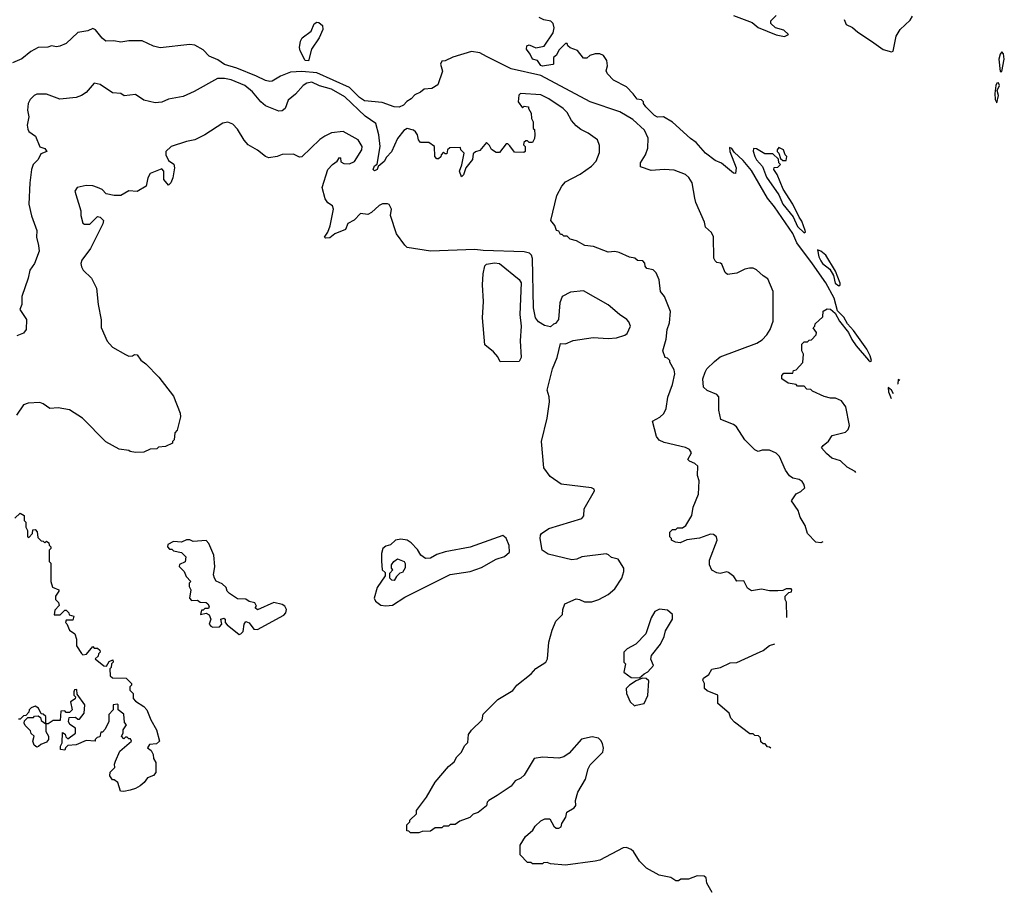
# Model space of a CAD drawing. Extents: x 2210602 to 2357277, y 510288 to 673808.
# Tile 323 of 464: x 2346042 to 2352020, y 580661 to 585914. Entities that reach past the tile are written whole.
import ezdxf

# ---------------------------------------------------------------- set-up
doc = ezdxf.new("R2010")
doc.units = 0

msp = doc.modelspace()

# ---------------------------------------------------------------- linework, layer by layer
at = {"layer": '0CON05XD'}
for points in [[(2347795, 585664), (2347775, 585666.7), (2347744, 585725), (2347740, 585745), (2347746.2, 585785), (2347756.7, 585805), (2347811.2, 585845), (2347830, 585890), (2347845, 585898.8), (2347858, 585898), (2347880, 585880), (2347882, 585855), (2347860, 585805), (2347812.9, 585735), (2347795, 585664)], [(2351119.1, 583166.1), (2351115, 583172.5), (2351065, 583197.5), (2351025, 583237.5), (2350973, 583253), (2350940.7, 583280.7), (2350910, 583315), (2350920.7, 583329.3), (2350953, 583357), (2350975, 583390), (2351055, 583410), (2351072.5, 583427.5), (2351079.3, 583450.7), (2351056.7, 583565), (2351030.7, 583600.7), (2350995, 583617.5), (2350965, 583617.5), (2350925, 583627.5), (2350855, 583660), (2350845, 583670), (2350821.7, 583671.7), (2350805, 583690), (2350765, 583690), (2350755, 583700), (2350708.3, 583708.3), (2350670, 583735), (2350670, 583755), (2350681.7, 583768.3), (2350735, 583770), (2350740, 583785), (2350755, 583790), (2350797, 583833), (2350800, 583885), (2350790, 583905), (2350790, 583945), (2350805, 583960), (2350825, 583960), (2350835, 583970), (2350848.3, 583971.7), (2350878.3, 584001.7), (2350880, 584015), (2350860, 584045), (2350870, 584055), (2350871.7, 584068.3), (2350918.3, 584111.7), (2350920, 584145), (2350945, 584160), (2350965, 584156.7), (2350993, 584133), (2351018.8, 584085), (2351074, 584015), (2351093.3, 583973.3), (2351120, 583935), (2351195, 583848), (2351205, 583840), (2351212.5, 583845), (2351205.3, 583875), (2351185, 583914.4), (2351105, 584028.8), (2351068.5, 584068.5), (2351045, 584109.4), (2351007.1, 584147.1), (2350986.5, 584225), (2350936.4, 584316.4), (2350855, 584433.5), (2350761, 584561), (2350735, 584616.5), (2350625, 584778.1), (2350581.1, 584831.1), (2350485, 584999.1), (2350435, 585060), (2350379.5, 585109.5), (2350365, 585132.5), (2350351.7, 585138.3), (2350353.3, 585115), (2350392.5, 585015), (2350388.3, 584981.7), (2350375, 584982.5), (2350303.6, 585043.6), (2350265, 585060), (2350205, 585103.3), (2350149.3, 585169.3), (2350115, 585192.5), (2350005, 585292.5), (2349950, 585325), (2349915, 585323.3), (2349895, 585332), (2349843.3, 585385), (2349830, 585405), (2349830, 585415), (2349817, 585427), (2349791.7, 585431.7), (2349766.7, 585465), (2349725, 585507.5), (2349647, 585547), (2349610, 585585), (2349602.5, 585605), (2349610, 585635), (2349607, 585667), (2349586.4, 585696.4), (2349565, 585707.5), (2349535, 585707.5), (2349503, 585697), (2349485, 585680), (2349465, 585680), (2349428.3, 585728.3), (2349383, 585743), (2349370, 585755), (2349365, 585770), (2349355, 585770), (2349315, 585730), (2349300.3, 585699.7), (2349282.5, 585685), (2349282.5, 585645), (2349277.7, 585642.3), (2349215, 585632.1), (2349205, 585636.2), (2349185, 585666.2), (2349154.3, 585674.3), (2349141.4, 585705), (2349119.2, 585735), (2349120, 585755), (2349135, 585761.2), (2349175, 585744.2), (2349226.9, 585753.1), (2349281.2, 585835), (2349286.2, 585865), (2349281.7, 585891.7), (2349266.4, 585906.4), (2349223.6, 585913.6), (2349195, 585927.5)], [(2350375, 585939.2), (2350488, 585898), (2350525, 585867.5), (2350635, 585822.5), (2350685, 585812), (2350710, 585825), (2350681.7, 585851.7), (2350630, 585865), (2350601.7, 585891.7), (2350601.7, 585908.3), (2350635, 585940)], [(2351047.5, 585915), (2351060, 585885), (2351097.6, 585867.6), (2351129.6, 585839.6), (2351214.3, 585784.3), (2351285, 585733.2), (2351335, 585718.8), (2351345, 585722.5), (2351363.3, 585815), (2351387.5, 585855), (2351448.3, 585911.7), (2351463.3, 585935)], [(2350918.3, 582745), (2350905, 582740), (2350875, 582743.8), (2350824, 582795), (2350810, 582845), (2350781.2, 582895), (2350768, 582935), (2350727.5, 582995), (2350755, 583037.5), (2350785, 583050), (2350807.7, 583072.3), (2350803.3, 583095), (2350792.3, 583112.3), (2350775, 583123.8), (2350735, 583132), (2350715, 583146), (2350691.2, 583181.2), (2350655, 583263.8), (2350635, 583284.2), (2350595, 583300.8), (2350549.3, 583300.7), (2350525, 583293.3), (2350505, 583303.3), (2350444.4, 583365), (2350393.4, 583443.4), (2350375, 583457.5), (2350298, 583488), (2350286.7, 583545), (2350286.2, 583625), (2350275, 583638.8), (2350215, 583663.3), (2350194, 583685), (2350190, 583735), (2350202.9, 583775), (2350214.2, 583795), (2350259.2, 583840.8), (2350295, 583868.1), (2350517.9, 583952.1), (2350549.1, 583970.9), (2350578.8, 584001.2), (2350598.8, 584035), (2350616.2, 584085), (2350616.7, 584265), (2350585, 584342.5), (2350555, 584360), (2350516.1, 584396.1), (2350495, 584406.2), (2350472.7, 584407.3), (2350445, 584400.8), (2350395, 584376.2), (2350338.3, 584368.3), (2350325, 584380), (2350305, 584430), (2350297, 584437), (2350275, 584440), (2350265, 584450), (2350257, 584467), (2350254.1, 584595.9), (2350242, 584622), (2350206.2, 584655), (2350198.8, 584685), (2350146, 584805), (2350141.7, 584831.7), (2350124.2, 584925), (2350105, 584956.2), (2350084.4, 584974.4), (2350015, 585002), (2349955, 585005.7), (2349875, 585000), (2349810.7, 585020.7), (2349810, 585045), (2349842, 585095), (2349855.7, 585135), (2349858.1, 585195), (2349835, 585244), (2349765, 585309.2), (2349685, 585355.8), (2349505, 585415.8), (2349205, 585575.4), (2349025, 585617.1), (2348875, 585690.4), (2348835, 585713.3), (2348785, 585722.2), (2348672.5, 585687.5), (2348625, 585664.2), (2348605, 585663.3), (2348596.2, 585645), (2348608.6, 585601.4), (2348581.2, 585518.8), (2348545, 585496.2), (2348497.1, 585492.9), (2348475.3, 585474.7), (2348440.9, 585459.1), (2348418.8, 585435), (2348391.4, 585418.6), (2348372, 585395), (2348345, 585383.8), (2348315, 585385.5), (2348241.7, 585411.7), (2348135, 585422.5), (2348105, 585442.1), (2348043.2, 585503.2), (2347845, 585591.4), (2347755, 585599.4), (2347685, 585595.5), (2347625, 585571.9), (2347575, 585541.9), (2347560.3, 585539.7), (2347535, 585544.6), (2347478.9, 585571.1), (2347360.5, 585620.5), (2347285, 585641.8), (2347245, 585670), (2347192.2, 585692.2), (2347155, 585730.8), (2347105, 585760), (2347075, 585764.2), (2346895, 585743.1), (2346855, 585753.1), (2346785, 585785.6), (2346705, 585785.6), (2346655, 585778.1), (2346613.9, 585786.1), (2346565, 585783.8), (2346541.7, 585801.7), (2346503, 585853), (2346485, 585860), (2346455, 585847.5), (2346395, 585837.5), (2346325, 585770), (2346286.4, 585753.6), (2346265, 585750), (2346235, 585756.7), (2346213, 585747), (2346155, 585745.8), (2346109.2, 585720.8), (2346055, 585677.5), (2345998, 585652)], [(2352005, 585600), (2352019.7, 585675), (2352015, 585707.5), (2352005, 585718.6), (2351994.2, 585705.8), (2351986.6, 585675), (2351995, 585600), (2352005, 585600)], [(2350699.8, 582286.6), (2350698.3, 582378.3), (2350690, 582395), (2350690, 582415), (2350711.7, 582438.3), (2350728.3, 582441.7), (2350730, 582455), (2350725, 582460), (2350695, 582460), (2350675, 582450), (2350645, 582447.5), (2350595, 582447.5), (2350545, 582458.8), (2350485, 582447.5), (2350460, 582465), (2350438.3, 582508.3), (2350395, 582507.5), (2350376.7, 582535), (2350345, 582560), (2350335, 582563.3), (2350293.9, 582553.9), (2350275, 582556.7), (2350245, 582572.5), (2350230, 582605), (2350230, 582635), (2350276.2, 582755), (2350272.5, 582775), (2350255, 582790), (2350235, 582792.5), (2350168.3, 582768.3), (2350093, 582757), (2350051.7, 582738.3), (2350023, 582743), (2350000, 582755), (2350000, 582765), (2349990, 582775), (2349990, 582805), (2350005, 582820), (2350025, 582820), (2350035, 582830), (2350065, 582830), (2350086.4, 582843.6), (2350122.5, 582905), (2350130, 582955), (2350163.3, 583035), (2350166.2, 583115), (2350157, 583147), (2350158.8, 583205), (2350141.4, 583221.4), (2350107.5, 583235), (2350097.5, 583245), (2350121.2, 583285), (2350108.8, 583305), (2350085, 583318), (2349955, 583347.5), (2349925, 583362.5), (2349907.5, 583385), (2349883, 583477), (2349928.3, 583501.7), (2349952.5, 583525), (2349966.4, 583553.6), (2349976.2, 583623.8), (2350005, 583700), (2350020, 583765), (2350015, 583790), (2349990, 583835), (2349990, 583845), (2349975, 583860), (2349960, 583865), (2349947.5, 583905), (2349966.7, 583975), (2349972, 584035), (2349988, 584075), (2349993.6, 584143.6), (2349957.5, 584235), (2349932.5, 584265), (2349923.3, 584335), (2349907, 584377), (2349887, 584397), (2349850, 584405), (2349838.3, 584418.3), (2349837, 584437), (2349825, 584450), (2349793, 584453), (2349777, 584467), (2349745, 584472.5), (2349681.7, 584501.7), (2349655, 584507.5), (2349615, 584502.5), (2349525, 584537.5), (2349473.6, 584543.6), (2349421.7, 584571.7), (2349383, 584583), (2349365, 584600), (2349345, 584600), (2349335, 584610), (2349325, 584610), (2349315, 584630), (2349300, 584635), (2349290, 584665), (2349267.5, 584695), (2349303.6, 584846.4), (2349332.5, 584905), (2349355, 584930), (2349445, 584977.5), (2349512.5, 585025), (2349542.5, 585055), (2349561.7, 585108.3), (2349561.7, 585151.7), (2349550, 585185), (2349492.5, 585225), (2349447.7, 585247.7), (2349420.8, 585270.8), (2349392.7, 585302.7), (2349365, 585351.2), (2349342, 585375), (2349255, 585433.8), (2349205, 585458.8), (2349083.3, 585466.7), (2349073, 585457), (2349067.5, 585415), (2349095, 585380), (2349105, 585390), (2349130, 585385), (2349130, 585375), (2349147, 585347), (2349150, 585315), (2349160, 585295), (2349160, 585255), (2349167, 585247), (2349170, 585215), (2349167, 585193), (2349155, 585170), (2349135, 585170), (2349125, 585180), (2349115, 585180), (2349101.7, 585168.3), (2349100, 585155), (2349110, 585145), (2349110, 585115), (2349101.7, 585108.3), (2349045, 585110), (2349018.3, 585148.3), (2349005, 585160), (2348995, 585160), (2348955, 585107.5), (2348935, 585107.5), (2348907, 585127), (2348895, 585150), (2348875, 585170), (2348835, 585120), (2348808.3, 585111.7), (2348795, 585100), (2348790, 585065), (2348750, 585015), (2348737, 584973), (2348725, 584960), (2348712.5, 584995), (2348727, 585033), (2348740, 585105), (2348720, 585125), (2348718.3, 585138.3), (2348652.5, 585137.5), (2348640, 585125), (2348635, 585100), (2348625, 585100), (2348615, 585110), (2348600, 585095), (2348598.3, 585081.7), (2348585, 585070), (2348575, 585070), (2348562.5, 585085), (2348560, 585145), (2348525, 585170), (2348475, 585170), (2348462.5, 585185), (2348456.2, 585215), (2348445, 585233.3), (2348433.6, 585243.6), (2348395, 585253.8), (2348375, 585241.2), (2348335.7, 585194.3), (2348298.3, 585111.7), (2348269.7, 585080.3), (2348255, 585053.3), (2348217.5, 585022.5), (2348212.5, 585005), (2348195, 584997.5), (2348187.5, 585005), (2348195, 585026.7), (2348212.5, 585037.5), (2348229.5, 585145), (2348222.1, 585215), (2348204.2, 585285), (2348139.2, 585329.2), (2348015, 585445.5), (2347935, 585492.1), (2347863, 585513), (2347815, 585534.5), (2347785, 585529.5), (2347762.5, 585515), (2347716.6, 585463.4), (2347672, 585425), (2347652.9, 585375), (2347635, 585362.2), (2347615, 585359.2), (2347535, 585390.8), (2347506, 585415), (2347455, 585476), (2347408, 585515), (2347325, 585550), (2347285, 585558.1), (2347242.7, 585557.3), (2347101.1, 585478.9), (2347035, 585449.2), (2346945, 585431.2), (2346905, 585414), (2346865, 585410.8), (2346795, 585426.2), (2346745, 585460), (2346677, 585453), (2346655, 585466.7), (2346605, 585470), (2346530.7, 585520.7), (2346495, 585530), (2346445, 585472.5), (2346416.7, 585453.3), (2346385, 585442.5), (2346285, 585432.5), (2346205, 585463.3), (2346145, 585462.5), (2346130, 585455), (2346105, 585430), (2346093.6, 585406.4), (2346090, 585365), (2346097.5, 585325), (2346087.5, 585275), (2346090.7, 585250.7), (2346097.5, 585235), (2346138.3, 585208.3), (2346165, 585142.5), (2346195, 585132.5), (2346207.5, 585115), (2346170.7, 585099.3), (2346153.3, 585065), (2346124, 585035), (2346114, 585005), (2346102.9, 584925), (2346097.5, 584795), (2346113.2, 584723.2), (2346145.6, 584635), (2346144.4, 584594.4), (2346156.7, 584543.3), (2346159.7, 584510.3), (2346130.8, 584435), (2346102.5, 584395), (2346093.4, 584346.6), (2346055.6, 584235), (2346054, 584186), (2346043.3, 584155), (2346084.1, 584094.1), (2346080.8, 584035), (2346065, 584012), (2346023.9, 583996.1)], [(2351975, 585410), (2351984.4, 585455), (2351977.3, 585485), (2351990.4, 585515), (2351985, 585530.8), (2351975, 585528.6), (2351968.5, 585515), (2351962.8, 585467.2), (2351965, 585430), (2351975, 585410)], [(2349161.8, 584165), (2349156.1, 584465), (2349150, 584485), (2349137.4, 584497.4), (2349105, 584505.3), (2348855, 584513.3), (2348805, 584520.4), (2348535, 584508.9), (2348395, 584532.5), (2348380, 584545), (2348330, 584615), (2348293.3, 584725), (2348300, 584765), (2348285, 584792.5), (2348275, 584797.5), (2348245, 584797.5), (2348225, 584787.5), (2348177.5, 584745), (2348155, 584732.5), (2348111.2, 584738.8), (2348071.7, 584698.3), (2348035, 584677.5), (2348020, 584640), (2347955, 584613.8), (2347925, 584590), (2347897.5, 584587.5), (2347893.3, 584595), (2347913.3, 584625), (2347926.4, 584663.6), (2347946.7, 584765), (2347940, 584785), (2347913.6, 584803.6), (2347896.7, 584826.7), (2347877.5, 584895), (2347912.5, 585005), (2347940, 585035), (2347970, 585055), (2347983, 585077), (2347990, 585075), (2347991.7, 585051.7), (2348010.7, 585040.7), (2348045, 585040), (2348075, 585054), (2348118.8, 585125), (2348121.2, 585145), (2348097.5, 585185), (2348005, 585236.7), (2347935, 585226.7), (2347895, 585206.7), (2347865, 585186.7), (2347755, 585082.5), (2347740.7, 585080.7), (2347705, 585097.5), (2347636.4, 585096.4), (2347605, 585083.8), (2347555, 585076.2), (2347535, 585083.3), (2347485, 585123.3), (2347430, 585155), (2347404.2, 585184.2), (2347365, 585250), (2347335, 585280), (2347305, 585293.3), (2347275, 585286.2), (2347165, 585215.8), (2347105, 585186.2), (2347055, 585176), (2346962.5, 585145), (2346930, 585115), (2346930, 585095), (2346945, 585060), (2346978.3, 585038.3), (2346982.5, 585015), (2346972.5, 584955), (2346960, 584925), (2346945, 584910), (2346917.5, 584945), (2346917.5, 584995), (2346905, 585010), (2346835, 584980), (2346820, 584955), (2346810, 584905), (2346755, 584872.5), (2346703.6, 584876.4), (2346655, 584847.5), (2346615, 584846.7), (2346567.5, 584857.5), (2346543, 584883), (2346515, 584896.7), (2346485, 584906.7), (2346445, 584907.5), (2346390, 584895), (2346377, 584873), (2346412.5, 584755), (2346413.3, 584725), (2346425, 584680), (2346435, 584672.5), (2346467, 584673), (2346515, 584720), (2346530, 584715), (2346550, 584695), (2346547.5, 584675), (2346471.2, 584525), (2346420, 584455), (2346413.8, 584435), (2346416.7, 584415), (2346427.5, 584395), (2346477.5, 584345), (2346507.5, 584285), (2346517.5, 584185), (2346537, 584093), (2346537, 584047), (2346573, 583963), (2346605, 583927.5), (2346685, 583882.5), (2346705, 583872.5), (2346726.4, 583873.6), (2346738.3, 583881.7), (2346755, 583880), (2346777, 583847), (2346807.5, 583825), (2346887.5, 583745), (2346975, 583630), (2347016.4, 583526.4), (2347017.5, 583505), (2346997, 583423), (2346983, 583407), (2346980, 583365), (2346970, 583355), (2346970, 583345), (2346927, 583323), (2346885, 583320), (2346875, 583310), (2346835, 583307.5), (2346795, 583290), (2346745, 583287.5), (2346713, 583293), (2346705, 583300), (2346645, 583307.5), (2346565, 583352.5), (2346422.5, 583495), (2346345, 583546.7), (2346275, 583558.8), (2346225, 583553.8), (2346185, 583583.3), (2346165, 583590), (2346093.9, 583586.1), (2346065, 583576.7), (2346022.5, 583515)], [(2350805, 584621.2), (2350812.5, 584625), (2350811.2, 584635), (2350791.2, 584691.2), (2350773.8, 584715), (2350736.7, 584795), (2350676.4, 584886.4), (2350640, 584975), (2350620, 585005), (2350621.7, 585018.3), (2350645, 585020), (2350660, 585035), (2350650, 585045), (2350648.3, 585068.3), (2350615, 585100), (2350565, 585100), (2350515, 585130), (2350497.5, 585132.5), (2350494.3, 585115.7), (2350504.6, 585085), (2350515, 585064.4), (2350552.5, 585022.5), (2350575, 584958.1), (2350651.2, 584851.2), (2350675, 584793.8), (2350738.8, 584718.8), (2350765, 584660), (2350805, 584621.2)], [(2350695, 585060), (2350700, 585085), (2350690, 585095), (2350680, 585125), (2350651.7, 585138.3), (2350640, 585125), (2350640, 585115), (2350650, 585105), (2350661.7, 585071.7), (2350675, 585060), (2350695, 585060)], [(2351015, 584300), (2351022.5, 584305), (2351023.3, 584315), (2350995, 584387.5), (2350936.7, 584485), (2350905, 584510), (2350885, 584517.5), (2350893.1, 584475), (2350905, 584450.8), (2350915.8, 584435), (2350960.5, 584400.5), (2350981.7, 584361.7), (2350991.8, 584315), (2351015, 584300)], [(2348958.3, 583838.3), (2348945, 583867.5), (2348919.3, 583899.3), (2348865, 583940), (2348852.3, 584105), (2348857.5, 584205), (2348851.3, 584305), (2348855, 584372.5), (2348865, 584420), (2348875, 584430), (2348925, 584438.9), (2348955, 584433.8), (2349075, 584338), (2349087.3, 584317.3), (2349078, 584125), (2349085.5, 584054.5), (2349080, 583965), (2349086.5, 583865), (2349075, 583840.8), (2348958.3, 583838.3)], [(2350247, 580617), (2350213, 580673), (2350210, 580705), (2350197, 580717), (2350155, 580717.5), (2350101.7, 580698.3), (2350055, 580697.5), (2350041.7, 580688.3), (2350025, 580687.5), (2349995, 580707.5), (2349925, 580722.5), (2349847.5, 580765), (2349805, 580807.5), (2349767.5, 580865), (2349755, 580877.5), (2349725, 580890), (2349705, 580887.5), (2349565, 580813.3), (2349535, 580806.7), (2349355, 580783.3), (2349265, 580790), (2349245, 580800), (2349223, 580797), (2349215, 580790), (2349155, 580790), (2349145, 580800), (2349125, 580800), (2349080, 580845), (2349080, 580905), (2349113.6, 580956.4), (2349157.5, 580995), (2349170.7, 581019.3), (2349205, 581052.5), (2349230, 581065), (2349260, 581065), (2349285, 581020), (2349298.3, 581008.3), (2349315, 581007.5), (2349330, 581015), (2349332.5, 581035), (2349356.7, 581075), (2349363.3, 581105), (2349408.3, 581131.7), (2349417.5, 581145), (2349416.7, 581175), (2349430, 581225), (2349478, 581305), (2349492.7, 581367.3), (2349505, 581392.5), (2349581.7, 581468.3), (2349586.1, 581493.9), (2349580.5, 581520.5), (2349570.5, 581540.5), (2349555, 581554), (2349517.3, 581562.7), (2349453, 581547), (2349377.7, 581462.3), (2349345, 581440), (2349315, 581433.3), (2349215, 581437.5), (2349165, 581430), (2349105, 581330), (2349085, 581310), (2349050, 581295), (2349025, 581262.5), (2348940, 581205), (2348890, 581175), (2348880, 581165), (2348876.4, 581143.6), (2348825, 581102.5), (2348795, 581092.5), (2348775, 581072.5), (2348715, 581050), (2348685, 581030), (2348655, 581030), (2348645, 581020), (2348615, 581020), (2348605, 581010), (2348565, 581010), (2348535, 580990), (2348485, 580987.5), (2348465, 580980), (2348415, 580980), (2348405, 580990), (2348391.7, 580991.7), (2348393, 581027), (2348410, 581045), (2348410, 581055), (2348450, 581095), (2348450, 581115), (2348512.5, 581195), (2348563.9, 581286.1), (2348645, 581382.5), (2348679.3, 581410.7), (2348695, 581440), (2348723, 581467), (2348745, 581510), (2348761.7, 581528.3), (2348767.5, 581575), (2348785, 581602.5), (2348850, 581665), (2348855, 581700), (2348945, 581787.5), (2349036.4, 581843.6), (2349060, 581875), (2349147.5, 581945), (2349175, 581976.7), (2349236.7, 582015), (2349246.7, 582035), (2349253.9, 582136.1), (2349275, 582210), (2349296.4, 582263.6), (2349337.5, 582305), (2349340, 582335), (2349351.7, 582368.3), (2349420.7, 582399.3), (2349440, 582395), (2349471.7, 582381.7), (2349515, 582382), (2349557.5, 582395), (2349615, 582426.2), (2349655, 582460), (2349696.7, 582525), (2349710, 582565), (2349710, 582585), (2349675, 582640), (2349635, 582650), (2349617, 582667), (2349601.7, 582671.7), (2349455, 582653.3), (2349425, 582640), (2349395, 582636.2), (2349251.2, 582671.2), (2349213.3, 582695), (2349202.5, 582765), (2349203.3, 582785), (2349210, 582795), (2349255, 582825.8), (2349455, 582887.5), (2349466.4, 582903.6), (2349468.8, 582945), (2349532.5, 583055), (2349530, 583065), (2349513, 583073), (2349330, 583095), (2349262.3, 583142.3), (2349223.8, 583195), (2349209.2, 583355), (2349244.2, 583495), (2349258, 583595), (2349256, 583625), (2349243.8, 583665), (2349276.2, 583795), (2349305.7, 583865), (2349325, 583950), (2349355, 583946.7), (2349401.7, 583968.3), (2349524.1, 583985.9), (2349615, 583978.8), (2349665, 583983.8), (2349715, 584000), (2349729.5, 584010.5), (2349750, 584055), (2349740.7, 584080.7), (2349727.5, 584095), (2349682.5, 584125), (2349614.1, 584184.1), (2349465, 584268), (2349385, 584260), (2349336.1, 584233.9), (2349322, 584195), (2349312.5, 584095), (2349295, 584070), (2349283, 584067), (2349265, 584050), (2349228.3, 584058.3), (2349190.7, 584080.7), (2349174.3, 584104.3), (2349161.8, 584165)], [(2351347, 583644.3), (2351335, 583665.8), (2351315, 583682.5), (2351316.2, 583655), (2351332.9, 583614.8)], [(2351385.5, 583725.1), (2351375, 583731.2), (2351373.1, 583705), (2351375, 583703.1)], [(2346011.7, 582888.3), (2346045, 582920), (2346070, 582905), (2346070, 582875), (2346080, 582865), (2346080, 582835), (2346090, 582815), (2346090, 582775), (2346098.3, 582771.7), (2346120, 582795), (2346121.7, 582818.3), (2346135, 582820), (2346147, 582807), (2346151.7, 582771.7), (2346171.7, 582751.7), (2346185, 582750), (2346195, 582740), (2346205, 582750), (2346218.3, 582738.3), (2346220, 582725), (2346230, 582715), (2346230, 582705), (2346220, 582695), (2346220, 582625), (2346230, 582615), (2346230, 582505), (2346240.7, 582470.7), (2346280, 582455), (2346280, 582445), (2346260, 582415), (2346260, 582395), (2346277, 582377), (2346281.7, 582358.3), (2346255, 582330), (2346251.7, 582301.7), (2346287, 582303), (2346315, 582330), (2346325, 582330), (2346340, 582315), (2346341.7, 582301.7), (2346370, 582295), (2346365, 582270), (2346325, 582270), (2346320, 582255), (2346328.3, 582248.3), (2346345, 582210), (2346376.1, 582186.1), (2346386.7, 582155), (2346387.5, 582115), (2346417, 582067), (2346425, 582060), (2346447, 582063), (2346485, 582110), (2346495, 582100), (2346515, 582100), (2346528.3, 582088.3), (2346530, 582075), (2346520, 582065), (2346518.3, 582051.7), (2346500, 582035), (2346553, 581993), (2346568.3, 581991.7), (2346585, 582020), (2346608.3, 582028.3), (2346610, 582015), (2346600, 582005), (2346597, 581983), (2346590, 581975), (2346591.7, 581931.7), (2346605, 581920), (2346688.3, 581918.3), (2346720, 581885), (2346720, 581875), (2346710, 581865), (2346710, 581845), (2346730, 581825), (2346730, 581795), (2346745, 581777.5), (2346795, 581746.2), (2346814, 581725), (2346838, 581665), (2346873.3, 581605), (2346890, 581535), (2346871.7, 581518.3), (2346830, 581515), (2346817.5, 581495), (2346839.3, 581479.3), (2346852.5, 581455), (2346855, 581430), (2346867.5, 581405), (2346867.5, 581345), (2346855, 581327.5), (2346817, 581313), (2346797.5, 581285), (2346772.5, 581265), (2346745, 581247.5), (2346711.7, 581238.3), (2346675, 581230), (2346653, 581233), (2346637.5, 581285), (2346615, 581300), (2346605, 581300), (2346590, 581325), (2346591.7, 581348.3), (2346620, 581375), (2346617.5, 581395), (2346623.3, 581415), (2346650, 581475), (2346720, 581535), (2346715, 581550), (2346705, 581550), (2346695, 581560), (2346685, 581560), (2346675, 581550), (2346660, 581565), (2346670, 581585), (2346670, 581605), (2346690, 581635), (2346678.3, 581648.3), (2346675, 581700), (2346640, 581725), (2346640, 581755), (2346635, 581760), (2346610, 581755), (2346610, 581725), (2346583, 581697), (2346582.5, 581655), (2346561.7, 581608.3), (2346545, 581590), (2346535, 581590), (2346528.3, 581561.7), (2346511.7, 581558.3), (2346500, 581545), (2346500, 581535), (2346445, 581540), (2346385, 581513.3), (2346335, 581510), (2346320, 581495), (2346315, 581480), (2346290, 581485), (2346290, 581505), (2346300, 581525), (2346301.7, 581588.3), (2346318.3, 581578.3), (2346321.7, 581561.7), (2346335, 581550), (2346380, 581585), (2346380, 581615), (2346347, 581637), (2346337.5, 581655), (2346341.7, 581678.3), (2346381.7, 581681.7), (2346395, 581670), (2346405, 581670), (2346432.5, 581705), (2346437, 581757), (2346391.7, 581821.7), (2346388.3, 581848.3), (2346375, 581847.5), (2346370, 581835), (2346370, 581815), (2346380, 581805), (2346378.3, 581791.7), (2346350, 581775), (2346360, 581725), (2346345, 581710), (2346325, 581710), (2346315, 581720), (2346291.7, 581718.3), (2346288.3, 581661.7), (2346245, 581660), (2346215, 581640), (2346200, 581640), (2346200, 581595), (2346217.5, 581565), (2346216.7, 581545), (2346205, 581530), (2346170, 581515), (2346157, 581503), (2346145, 581500), (2346130.7, 581510.7), (2346122.5, 581535), (2346130, 581565), (2346111.7, 581581.7), (2346108.3, 581598.3), (2346075, 581630), (2346070, 581645), (2346071.7, 581658.3), (2346091.7, 581678.3), (2346125, 581680), (2346132.5, 581687.5), (2346155, 581690), (2346168.3, 581678.3), (2346171.7, 581661.7), (2346200, 581640), (2346200, 581685), (2346185, 581700), (2346171.7, 581701.7), (2346156.4, 581736.4), (2346135, 581747.5), (2346111.7, 581738.3), (2346100, 581725), (2346098.3, 581711.7), (2346078.3, 581691.7), (2346065, 581690), (2346045, 581670), (2346035, 581670)], [(2348265, 582356), (2348305, 582361.4), (2348380.7, 582409.3), (2348655, 582547.5), (2348777.5, 582565), (2348845, 582589.2), (2348935, 582640.8), (2348985, 582656), (2349015, 582682.5), (2349012.7, 582722.7), (2348995, 582767.5), (2348975, 582783.3), (2348776.8, 582713.2), (2348625, 582684), (2348575, 582667.5), (2348535, 582646.2), (2348505, 582643.8), (2348476.7, 582665), (2348457.9, 582697.9), (2348419.3, 582739.3), (2348395, 582755.8), (2348355, 582761.4), (2348323.3, 582755), (2348293.6, 582726.4), (2348265, 582720), (2348247.5, 582705), (2348237.5, 582675), (2348238.3, 582628.3), (2348242.5, 582575), (2348260, 582560), (2348261.7, 582538.3), (2348212.3, 582467.7), (2348193.6, 582403.6), (2348202.5, 582385), (2348235, 582361.2), (2348265, 582356)], [(2347375, 582183.8), (2347385, 582186.2), (2347397.9, 582202.1), (2347404.2, 582245.8), (2347415, 582262.5), (2347435, 582253.3), (2347463.3, 582215), (2347485, 582214.2), (2347645, 582300), (2347657.5, 582315), (2347662.5, 582335), (2347652.5, 582355), (2347635.9, 582365.9), (2347585, 582376.2), (2347485, 582332.5), (2347472.5, 582345), (2347480, 582355), (2347470, 582375), (2347435, 582382.5), (2347415, 582397.5), (2347365, 582400), (2347315, 582432.5), (2347302.5, 582445), (2347295, 582467.5), (2347270.7, 582490.7), (2347235, 582507.5), (2347224.1, 582524.1), (2347218.8, 582545), (2347226.2, 582595), (2347220, 582665), (2347190, 582735), (2347175, 582752.5), (2347095, 582747.5), (2347075, 582757.5), (2347055, 582757.5), (2347025, 582742.5), (2346975, 582747.5), (2346941.7, 582728.3), (2346940, 582715), (2346951.7, 582701.7), (2346965, 582700), (2346975, 582690), (2347025, 582680), (2347050, 582655), (2347046.1, 582623.9), (2347011.7, 582608.3), (2347010, 582595), (2347040, 582565), (2347052.5, 582535), (2347080, 582505), (2347070, 582495), (2347070, 582475), (2347080, 582455), (2347073, 582403), (2347085, 582390), (2347121.7, 582391.7), (2347138.3, 582378.3), (2347175, 582377.5), (2347185, 582370), (2347192.5, 582355), (2347188.3, 582341.7), (2347165, 582340), (2347155, 582330), (2347145, 582330), (2347140, 582305), (2347175, 582312.5), (2347193, 582303), (2347203.3, 582275), (2347192.5, 582245), (2347203, 582233), (2347215, 582227.5), (2347255, 582230), (2347270, 582245), (2347262.5, 582275), (2347281.7, 582281.7), (2347290, 582275), (2347290, 582255), (2347300.7, 582240.7), (2347375, 582183.8)], [(2348315, 582510), (2348301.7, 582511.7), (2348290, 582525), (2348290, 582555), (2348307.5, 582575), (2348300, 582585), (2348300, 582605), (2348312.5, 582625), (2348335, 582642.5), (2348375.9, 582625.9), (2348383, 582613), (2348383, 582587), (2348365, 582560), (2348350, 582555), (2348330, 582535), (2348315, 582510)], [(2349805, 581920), (2349832.5, 581945), (2349855, 581956), (2349890, 581995), (2349873.6, 582033.6), (2349877.5, 582055), (2349932.5, 582125), (2349955, 582170), (2349962.5, 582205), (2350006.2, 582275), (2350006.2, 582305), (2349975, 582330), (2349926.4, 582336.4), (2349898.3, 582321.7), (2349876.2, 582285), (2349843, 582187), (2349782.5, 582125), (2349730, 582095), (2349710, 582075), (2349710, 582015), (2349720, 582005), (2349710, 581955), (2349755, 581922.5), (2349805, 581920)], [(2350602.6, 581492.4), (2350595, 581500), (2350581.7, 581501.7), (2350568.3, 581518.3), (2350555, 581520), (2350541.7, 581531.7), (2350540, 581555), (2350528.3, 581568.3), (2350505, 581570), (2350495, 581580), (2350475, 581580), (2350381.7, 581651.7), (2350360, 581675), (2350350, 581705), (2350280, 581765), (2350280, 581815), (2350215, 581840), (2350200, 581855), (2350200, 581885), (2350190, 581905), (2350193, 581917), (2350225, 581940), (2350245, 581972.5), (2350296.4, 581983.6), (2350355, 582010), (2350395, 582012.5), (2350515, 582066.7), (2350555, 582086.7), (2350595, 582116.7), (2350626.7, 582125.6)], [(2349775, 581750), (2349785, 581753.3), (2349832.5, 581765), (2349855, 581812.5), (2349860.7, 581900.7), (2349845, 581916.7), (2349822.5, 581917.5), (2349785, 581902.5), (2349743.9, 581876.1), (2349723.3, 581855), (2349726.2, 581825), (2349748.8, 581775), (2349775, 581750)]]:
    msp.add_lwpolyline(points, dxfattribs=at)

doc.saveas('drawing.dxf')
